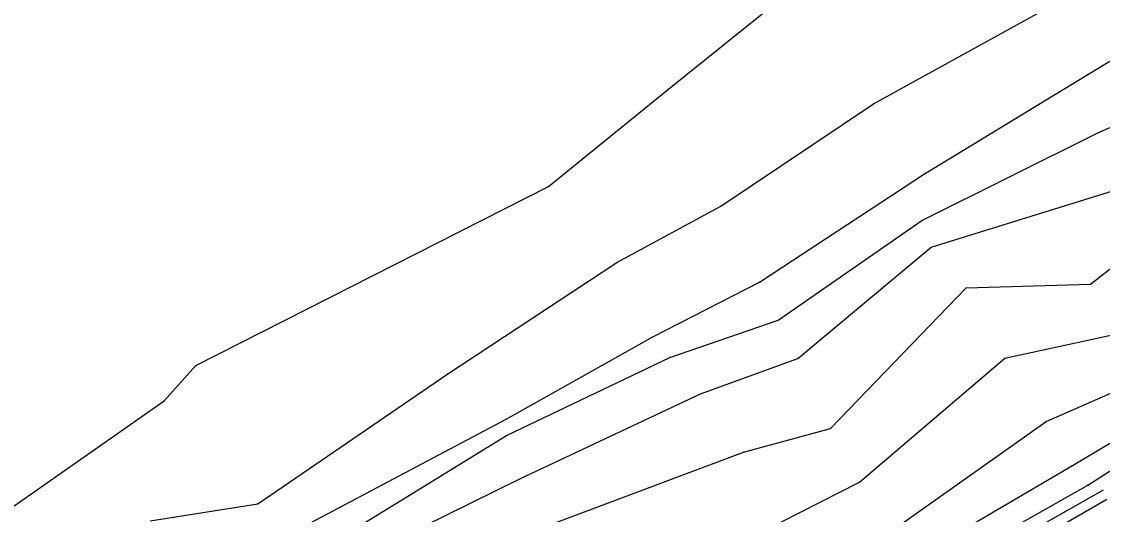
# Model space of a CAD drawing. Extents: x 1419505 to 1434054, y 1956910 to 1968644.
# Drawn here: x 1420594.1 to 1420936, y 1957754.1 to 1957910.2 of the extents above; entities that cross this region are included whole.
import ezdxf

# ---------------------------------------------------------------- set-up
doc = ezdxf.new("R2010")
doc.units = 0
for name, color, linetype in [('S_BREAKLINE', 7, 'Continuous'), ('S_DITCHLINE', 7, 'Continuous'), ('S_GRD_PT_SYM', 7, 'Continuous'), ('S_SHOULDER', 7, 'Continuous')]:
    doc.layers.add(name, color=color, linetype=linetype)

msp = doc.modelspace()

# ---------------------------------------------------------------- linework, layer by layer
at = {"layer": 'S_BREAKLINE'}
for p, q in [((1420798.3457, 1957888.4705), (1420878.8759, 1957953.4187)), ((1420931.3763, 1957893.4698), (1421020.6221, 1957947.7293)), ((1420863.5709, 1957884.1592), (1420935.2386, 1957923.6908)), ((1420879.798, 1957861.9828), (1420931.3763, 1957893.4698)), ((1420760.8313, 1957858.0015), (1420798.3457, 1957888.4705)), ((1420815.3218, 1957851.6941), (1420863.5709, 1957884.1592)), ((1420932.2634, 1957827.0765), (1420983.3807, 1957866.8421)), ((1420827.5256, 1957827.6195), (1420879.798, 1957861.9828)), ((1420649.2601, 1957801.3079), (1420760.8313, 1957858.0015)), ((1420881.8621, 1957838.7443), (1420948.7224, 1957859.5456)), ((1420782.4587, 1957833.855), (1420815.3218, 1957851.6941)), ((1420839.7184, 1957803.508), (1420881.8621, 1957838.7443)), ((1420728.8863, 1957798.6417), (1420782.4587, 1957833.855)), ((1420793.8224, 1957810.3634), (1420827.5256, 1957827.6195)), ((1420892.9268, 1957825.9144), (1420932.2634, 1957827.0765)), ((1420849.9991, 1957781.3136), (1420892.9268, 1957825.9144)), ((1420747.4014, 1957784.2918), (1420793.8224, 1957810.3634)), ((1420905.1876, 1957803.643), (1420942.6081, 1957811.7415)), ((1420808.9174, 1957792.3223), (1420839.7184, 1957803.508)), ((1420859.1367, 1957764.3135), (1420905.1876, 1957803.643)), ((1420639.2325, 1957790.1201), (1420649.2601, 1957801.3079)), ((1420668.8174, 1957757.475), (1420728.8863, 1957798.6417)), ((1420918.2195, 1957783.5807), (1420950.2195, 1957797.5756)), ((1420571.2731, 1957742.5241), (1420639.2325, 1957790.1201)), ((1420751.9637, 1957765.4525), (1420808.9174, 1957792.3223)), ((1420926.573, 1957769.6238), (1420958.1421, 1957788.482)), ((1420676.5619, 1957746.7293), (1420747.4014, 1957784.2918)), ((1420867.7512, 1957747.8064), (1420918.2195, 1957783.5807)), ((1420931.3803, 1957763.3824), (1420962.7484, 1957783.6367)), ((1420822.4663, 1957773.8091), (1420849.9991, 1957781.3136)), ((1420762.0474, 1957751.1856), (1420822.4663, 1957773.8091)), ((1420874.6357, 1957739.1668), (1420926.573, 1957769.6238)), ((1420688.6987, 1957734.3945), (1420751.9637, 1957765.4525)), ((1420828.0187, 1957748.5074), (1420859.1367, 1957764.3135)), ((1420878.0849, 1957733.1564), (1420931.3803, 1957763.3824)), ((1420884.9243, 1957732.7354), (1420936.3576, 1957761.9563)), ((1420634.7682, 1957752.0597), (1420668.8174, 1957757.475))]:
    msp.add_line(p, q, dxfattribs=at)
at = {"layer": 'S_DITCHLINE'}
for p, q in [((1420934.6225, 1957874.9346), (1420958.9941, 1957885.6413)), ((1420878.9309, 1957847.1508), (1420934.6225, 1957874.9346)), ((1420833.473, 1957815.5918), (1420878.9309, 1957847.1508)), ((1420799.1238, 1957803.791), (1420833.473, 1957815.5918)), ((1420747.5095, 1957779.1374), (1420799.1238, 1957803.791)), ((1420684.6244, 1957740.4739), (1420747.5095, 1957779.1374))]:
    msp.add_line(p, q, dxfattribs=at)
at = {"layer": 'S_GRD_PT_SYM'}
for points in [[(1420931.3763, 1957893.4698), (1420931.3763, 1957893.5198), (1420931.3763, 1957893.4698), (1420931.3263, 1957893.4698), (1420931.3763, 1957893.4698), (1420931.3763, 1957893.4198), (1420931.3763, 1957893.4698), (1420931.4263, 1957893.4698)], [(1420798.3457, 1957888.4705), (1420798.3457, 1957888.5205), (1420798.3457, 1957888.4705), (1420798.2957, 1957888.4705), (1420798.3457, 1957888.4705), (1420798.3457, 1957888.4205), (1420798.3457, 1957888.4705), (1420798.3957, 1957888.4705)], [(1420863.5709, 1957884.1592), (1420863.5709, 1957884.2092), (1420863.5709, 1957884.1592), (1420863.5209, 1957884.1592), (1420863.5709, 1957884.1592), (1420863.5709, 1957884.1092), (1420863.5709, 1957884.1592), (1420863.6209, 1957884.1592)], [(1420934.6225, 1957874.9346), (1420934.6225, 1957874.9846), (1420934.6225, 1957874.9346), (1420934.5725, 1957874.9346), (1420934.6225, 1957874.9346), (1420934.6225, 1957874.8846), (1420934.6225, 1957874.9346), (1420934.6725, 1957874.9346)], [(1420879.798, 1957861.9828), (1420879.798, 1957862.0328), (1420879.798, 1957861.9828), (1420879.748, 1957861.9828), (1420879.798, 1957861.9828), (1420879.798, 1957861.9328), (1420879.798, 1957861.9828), (1420879.848, 1957861.9828)], [(1420760.8313, 1957858.0015), (1420760.8313, 1957858.0515), (1420760.8313, 1957858.0015), (1420760.7813, 1957858.0015), (1420760.8313, 1957858.0015), (1420760.8313, 1957857.9515), (1420760.8313, 1957858.0015), (1420760.8813, 1957858.0015)], [(1420815.3218, 1957851.6941), (1420815.3218, 1957851.7441), (1420815.3218, 1957851.6941), (1420815.2718, 1957851.6941), (1420815.3218, 1957851.6941), (1420815.3218, 1957851.6441), (1420815.3218, 1957851.6941), (1420815.3718, 1957851.6941)], [(1420878.9309, 1957847.1508), (1420878.9309, 1957847.2008), (1420878.9309, 1957847.1508), (1420878.8809, 1957847.1508), (1420878.9309, 1957847.1508), (1420878.9309, 1957847.1008), (1420878.9309, 1957847.1508), (1420878.9809, 1957847.1508)], [(1420881.8621, 1957838.7443), (1420881.8621, 1957838.7943), (1420881.8621, 1957838.7443), (1420881.8121, 1957838.7443), (1420881.8621, 1957838.7443), (1420881.8621, 1957838.6943), (1420881.8621, 1957838.7443), (1420881.9121, 1957838.7443)], [(1420782.4587, 1957833.855), (1420782.4587, 1957833.905), (1420782.4587, 1957833.855), (1420782.4087, 1957833.855), (1420782.4587, 1957833.855), (1420782.4587, 1957833.805), (1420782.4587, 1957833.855), (1420782.5087, 1957833.855)], [(1420827.5256, 1957827.6195), (1420827.5256, 1957827.6695), (1420827.5256, 1957827.6195), (1420827.4756, 1957827.6195), (1420827.5256, 1957827.6195), (1420827.5256, 1957827.5695), (1420827.5256, 1957827.6195), (1420827.5756, 1957827.6195)], [(1420932.2634, 1957827.0765), (1420932.2634, 1957827.1265), (1420932.2634, 1957827.0765), (1420932.2134, 1957827.0765), (1420932.2634, 1957827.0765), (1420932.2634, 1957827.0265), (1420932.2634, 1957827.0765), (1420932.3134, 1957827.0765)], [(1420892.9268, 1957825.9144), (1420892.9268, 1957825.9644), (1420892.9268, 1957825.9144), (1420892.8768, 1957825.9144), (1420892.9268, 1957825.9144), (1420892.9268, 1957825.8644), (1420892.9268, 1957825.9144), (1420892.9768, 1957825.9144)], [(1420833.473, 1957815.5918), (1420833.473, 1957815.6418), (1420833.473, 1957815.5918), (1420833.423, 1957815.5918), (1420833.473, 1957815.5918), (1420833.473, 1957815.5418), (1420833.473, 1957815.5918), (1420833.523, 1957815.5918)], [(1420793.8224, 1957810.3634), (1420793.8224, 1957810.4134), (1420793.8224, 1957810.3634), (1420793.7724, 1957810.3634), (1420793.8224, 1957810.3634), (1420793.8224, 1957810.3134), (1420793.8224, 1957810.3634), (1420793.8724, 1957810.3634)], [(1420799.1238, 1957803.791), (1420799.1238, 1957803.841), (1420799.1238, 1957803.791), (1420799.0738, 1957803.791), (1420799.1238, 1957803.791), (1420799.1238, 1957803.741), (1420799.1238, 1957803.791), (1420799.1738, 1957803.791)], [(1420839.7184, 1957803.508), (1420839.7184, 1957803.558), (1420839.7184, 1957803.508), (1420839.6684, 1957803.508), (1420839.7184, 1957803.508), (1420839.7184, 1957803.458), (1420839.7184, 1957803.508), (1420839.7684, 1957803.508)], [(1420905.1876, 1957803.643), (1420905.1876, 1957803.693), (1420905.1876, 1957803.643), (1420905.1376, 1957803.643), (1420905.1876, 1957803.643), (1420905.1876, 1957803.593), (1420905.1876, 1957803.643), (1420905.2376, 1957803.643)], [(1420649.2601, 1957801.3079), (1420649.2601, 1957801.3579), (1420649.2601, 1957801.3079), (1420649.2101, 1957801.3079), (1420649.2601, 1957801.3079), (1420649.2601, 1957801.2579), (1420649.2601, 1957801.3079), (1420649.3101, 1957801.3079)], [(1420728.8863, 1957798.6417), (1420728.8863, 1957798.6917), (1420728.8863, 1957798.6417), (1420728.8363, 1957798.6417), (1420728.8863, 1957798.6417), (1420728.8863, 1957798.5917), (1420728.8863, 1957798.6417), (1420728.9363, 1957798.6417)], [(1420639.2325, 1957790.1201), (1420639.2325, 1957790.1701), (1420639.2325, 1957790.1201), (1420639.1825, 1957790.1201), (1420639.2325, 1957790.1201), (1420639.2325, 1957790.0701), (1420639.2325, 1957790.1201), (1420639.2825, 1957790.1201)], [(1420808.9174, 1957792.3223), (1420808.9174, 1957792.3723), (1420808.9174, 1957792.3223), (1420808.8674, 1957792.3223), (1420808.9174, 1957792.3223), (1420808.9174, 1957792.2723), (1420808.9174, 1957792.3223), (1420808.9674, 1957792.3223)], [(1420747.4014, 1957784.2918), (1420747.4014, 1957784.3418), (1420747.4014, 1957784.2918), (1420747.3514, 1957784.2918), (1420747.4014, 1957784.2918), (1420747.4014, 1957784.2418), (1420747.4014, 1957784.2918), (1420747.4514, 1957784.2918)], [(1420918.2195, 1957783.5807), (1420918.2195, 1957783.6307), (1420918.2195, 1957783.5807), (1420918.1695, 1957783.5807), (1420918.2195, 1957783.5807), (1420918.2195, 1957783.5307), (1420918.2195, 1957783.5807), (1420918.2695, 1957783.5807)], [(1420747.5095, 1957779.1374), (1420747.5095, 1957779.1874), (1420747.5095, 1957779.1374), (1420747.4595, 1957779.1374), (1420747.5095, 1957779.1374), (1420747.5095, 1957779.0874), (1420747.5095, 1957779.1374), (1420747.5595, 1957779.1374)], [(1420849.9991, 1957781.3136), (1420849.9991, 1957781.3636), (1420849.9991, 1957781.3136), (1420849.9491, 1957781.3136), (1420849.9991, 1957781.3136), (1420849.9991, 1957781.2636), (1420849.9991, 1957781.3136), (1420850.0491, 1957781.3136)], [(1420822.4663, 1957773.8091), (1420822.4663, 1957773.8591), (1420822.4663, 1957773.8091), (1420822.4163, 1957773.8091), (1420822.4663, 1957773.8091), (1420822.4663, 1957773.7591), (1420822.4663, 1957773.8091), (1420822.5163, 1957773.8091)], [(1420926.573, 1957769.6238), (1420926.573, 1957769.6738), (1420926.573, 1957769.6238), (1420926.523, 1957769.6238), (1420926.573, 1957769.6238), (1420926.573, 1957769.5738), (1420926.573, 1957769.6238), (1420926.623, 1957769.6238)], [(1420751.9637, 1957765.4525), (1420751.9637, 1957765.5025), (1420751.9637, 1957765.4525), (1420751.9137, 1957765.4525), (1420751.9637, 1957765.4525), (1420751.9637, 1957765.4025), (1420751.9637, 1957765.4525), (1420752.0137, 1957765.4525)], [(1420859.1367, 1957764.3135), (1420859.1367, 1957764.3635), (1420859.1367, 1957764.3135), (1420859.0867, 1957764.3135), (1420859.1367, 1957764.3135), (1420859.1367, 1957764.2635), (1420859.1367, 1957764.3135), (1420859.1867, 1957764.3135)], [(1420931.3803, 1957763.3824), (1420931.3803, 1957763.4324), (1420931.3803, 1957763.3824), (1420931.3303, 1957763.3824), (1420931.3803, 1957763.3824), (1420931.3803, 1957763.3324), (1420931.3803, 1957763.3824), (1420931.4303, 1957763.3824)], [(1420668.8174, 1957757.475), (1420668.8174, 1957757.525), (1420668.8174, 1957757.475), (1420668.7674, 1957757.475), (1420668.8174, 1957757.475), (1420668.8174, 1957757.425), (1420668.8174, 1957757.475), (1420668.8674, 1957757.475)]]:
    msp.add_lwpolyline(points, dxfattribs=at)
at = {"layer": 'S_SHOULDER'}
msp.add_line((1420885.6414, 1957729.0592), (1420937.4087, 1957758.9691), dxfattribs=at)

doc.saveas('drawing.dxf')
